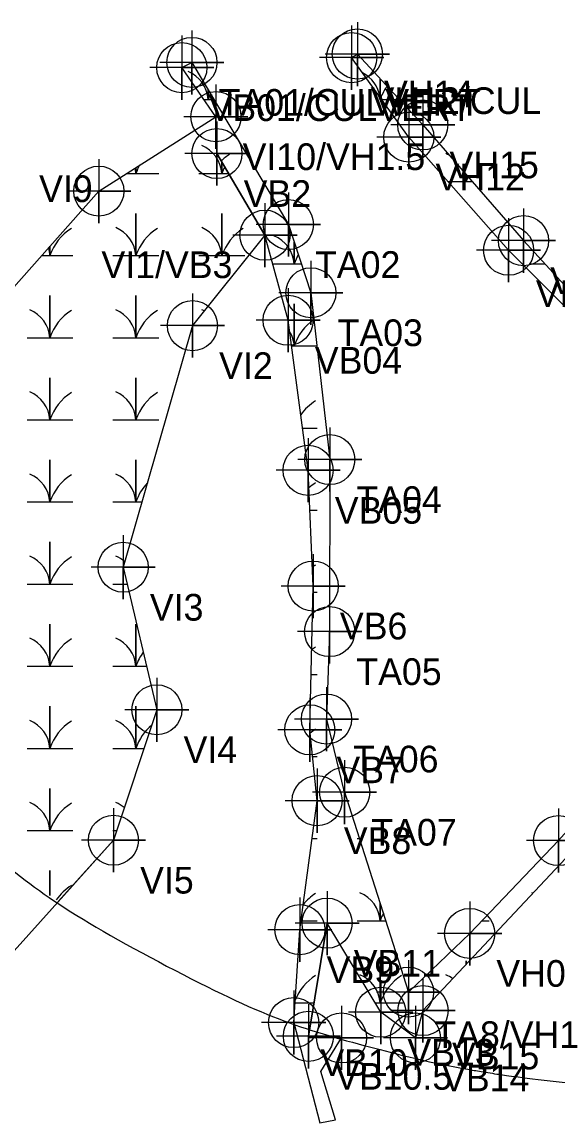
# Model space of a CAD drawing. Extents: x 1253697 to 1278588, y 912189 to 981699.
# Drawn here: x 1259712.5 to 1259913.2, y 913671.5 to 914084.2 of the extents above; entities that cross this region are included whole.
import ezdxf

# ---------------------------------------------------------------- set-up
doc = ezdxf.new("R2010")
doc.units = 0
for name, color, linetype in [('Default', 7, 'Continuous'), ('Exist Environmental Wetland Boundary', 7, 'Continuous'), ('Exist Environmental Wetland Boundary Cogo Comment', 7, 'Continuous'), ('Exist Environmental Wetland Boundary Cogo Point CELL', 7, 'Continuous'), ('Exist Hydro Swamp or Marsh', 7, 'Continuous')]:
    doc.layers.add(name, color=color, linetype=linetype)

msp = doc.modelspace()

# ---------------------------------------------------------------- linework, layer by layer
at = {"layer": 'Default'}
msp.add_open_spline([(1259556.7, 914036.51), (1259560.25, 914004.72), (1259567.65, 913973.52), (1259581.47, 913936.11), (1259584.46, 913928.7), (1259589.29, 913917.73), (1259590.95, 913914.1), (1259594.39, 913906.88), (1259596.17, 913903.3), (1259605.3, 913885.55), (1259613.46, 913871.81), (1259631.36, 913845.43), (1259641.12, 913832.78), (1259654.25, 913817.74), (1259656.92, 913814.77), (1259662.35, 913808.91), (1259665.12, 913806.02), (1259673.53, 913797.48), (1259679.31, 913791.97), (1259708.99, 913765.31), (1259735.26, 913746.91), (1259791.73, 913716.83), (1259821.65, 913705.29), (1259860.33, 913695.53), (1259868.13, 913693.81), (1259879.91, 913691.59), (1259883.85, 913690.91), (1259891.75, 913689.66), (1259895.71, 913689.1), (1259915.52, 913686.6), (1259931.46, 913685.56), (1259963.35, 913685.41), (1259979.3, 913686.3), (1259999.13, 913688.62), (1260003.09, 913689.14), (1260011, 913690.31), (1260014.95, 913690.96), (1260026.75, 913693.07), (1260034.56, 913694.71), (1260073.33, 913704.11), (1260103.37, 913715.37), (1260131.74, 913730.14)], degree=3, dxfattribs=at)
msp.add_open_spline([(1259556.7, 914036.51), (1259560.25, 914004.72), (1259567.65, 913973.52), (1259581.47, 913936.11), (1259584.46, 913928.7), (1259589.29, 913917.73), (1259590.95, 913914.1), (1259594.39, 913906.88), (1259596.17, 913903.3), (1259605.3, 913885.55), (1259613.46, 913871.81), (1259631.36, 913845.43), (1259641.12, 913832.78), (1259654.25, 913817.74), (1259656.92, 913814.77), (1259662.35, 913808.91), (1259665.12, 913806.02), (1259673.53, 913797.48), (1259679.31, 913791.97), (1259708.99, 913765.31), (1259735.26, 913746.91), (1259791.73, 913716.83), (1259821.65, 913705.29), (1259860.33, 913695.53), (1259868.13, 913693.81), (1259879.91, 913691.59), (1259883.85, 913690.91), (1259891.75, 913689.66), (1259895.71, 913689.1), (1259915.52, 913686.6), (1259931.46, 913685.56), (1259963.35, 913685.41), (1259979.3, 913686.3), (1259999.13, 913688.62), (1260003.09, 913689.14), (1260011, 913690.31), (1260014.95, 913690.96), (1260026.75, 913693.07), (1260034.56, 913694.71), (1260073.33, 913704.11), (1260103.37, 913715.37), (1260131.74, 913730.14)], degree=3, dxfattribs=at)
msp.add_open_spline([(1259556.7, 914036.51), (1259560.25, 914004.72), (1259567.65, 913973.52), (1259581.47, 913936.11), (1259584.46, 913928.7), (1259589.29, 913917.73), (1259590.95, 913914.1), (1259594.39, 913906.88), (1259596.17, 913903.3), (1259605.3, 913885.55), (1259613.46, 913871.81), (1259631.36, 913845.43), (1259641.12, 913832.78), (1259654.25, 913817.74), (1259656.92, 913814.77), (1259662.35, 913808.91), (1259665.12, 913806.02), (1259673.53, 913797.48), (1259679.31, 913791.97), (1259708.99, 913765.31), (1259735.26, 913746.91), (1259791.73, 913716.83), (1259821.65, 913705.29), (1259860.33, 913695.53), (1259868.13, 913693.81), (1259879.91, 913691.59), (1259883.85, 913690.91), (1259891.75, 913689.66), (1259895.71, 913689.1), (1259915.52, 913686.6), (1259931.46, 913685.56), (1259963.35, 913685.41), (1259979.3, 913686.3), (1259999.13, 913688.62), (1260003.09, 913689.14), (1260011, 913690.31), (1260014.95, 913690.96), (1260026.75, 913693.07), (1260034.56, 913694.71), (1260073.33, 913704.11), (1260103.37, 913715.37), (1260131.74, 913730.14)], degree=3, dxfattribs=at)
msp.add_open_spline([(1259556.7, 914036.51), (1259560.25, 914004.72), (1259567.65, 913973.52), (1259581.47, 913936.11), (1259584.46, 913928.7), (1259589.29, 913917.73), (1259590.95, 913914.1), (1259594.39, 913906.88), (1259596.17, 913903.3), (1259605.3, 913885.55), (1259613.46, 913871.81), (1259631.36, 913845.43), (1259641.12, 913832.78), (1259654.25, 913817.74), (1259656.92, 913814.77), (1259662.35, 913808.91), (1259665.12, 913806.02), (1259673.53, 913797.48), (1259679.31, 913791.97), (1259708.99, 913765.31), (1259735.26, 913746.91), (1259791.73, 913716.83), (1259821.65, 913705.29), (1259860.33, 913695.53), (1259868.13, 913693.81), (1259879.91, 913691.59), (1259883.85, 913690.91), (1259891.75, 913689.66), (1259895.71, 913689.1), (1259915.52, 913686.6), (1259931.46, 913685.56), (1259963.35, 913685.41), (1259979.3, 913686.3), (1259999.13, 913688.62), (1260003.09, 913689.14), (1260011, 913690.31), (1260014.95, 913690.96), (1260026.75, 913693.07), (1260034.56, 913694.71), (1260073.33, 913704.11), (1260103.37, 913715.37), (1260131.74, 913730.14)], degree=3, dxfattribs=at)
at = {"layer": 'Exist Environmental Wetland Boundary'}
msp.add_line((1259833.08, 913796.02), (1259833.05, 913796.39), dxfattribs=at)
for points in [[(1259821.55, 913872.78), (1259819.64, 913916.16), (1259812.16, 913972.38), (1259803.49, 914004.29), (1259785.5, 914034.88), (1259785.13, 914048.7), (1259772.34, 914067.07), (1259776.13, 914069.05)], [(1259776.13, 914069.05), (1259812.25, 914008.27), (1259820.69, 913982.71), (1259827.77, 913920.17), (1259827.72, 913855.7), (1259826.53, 913822.94), (1259833.08, 913796.02)], [(1259833.05, 913796.39), (1259857.25, 913720.58), (1259880.17, 913742.59), (1259913.48, 913777.37), (1259944.74, 913812.21), (1259972.73, 913844.92), (1259997.95, 913877.57), (1259997.97, 913892.68), (1259965.57, 913919.74), (1259937.73, 913951.47), (1259930.59, 913962.83), (1259894.76, 913998.63), (1259857.31, 914041.09), (1259835.96, 914070.82), (1259838.09, 914072.18), (1259862.64, 914045.58), (1259900.34, 914002.23), (1259933.95, 913965.69), (1259940.95, 913954.08), (1260020.52, 913882.03), (1259977.21, 913806.15), (1259960.36, 913812.12), (1259927.5, 913782.96), (1259862.68, 913713.66)], [(1259660.5, 913810.92), (1259645.32, 913842.91), (1259679.38, 913950.92), (1259741.25, 914020.8), (1259785.13, 914048.7), (1259785.5, 914034.88), (1259803.49, 914004.29), (1259776.31, 913970.38), (1259750.37, 913879.83), (1259763, 913826.42), (1259746.69, 913777.49), (1259726.06, 913754.56)], [(1259814.25, 913709.26), (1259816.57, 913743.99), (1259823.02, 913792.34), (1259820.26, 913818.89), (1259821.55, 913872.78)], [(1259746.69, 913777.49), (1259700.64, 913726.31), (1259645.32, 913842.91)], [(1259814.25, 913709.15), (1259824.09, 913671.54), (1259829.86, 913672.74), (1259824.47, 913690.83), (1259832.18, 913703.41), (1259819.76, 913704.02), (1259826.75, 913746.43)], [(1259862.68, 913713.66), (1259859.84, 913703.42), (1259846.84, 913713.06), (1259826.75, 913746.43), (1259819.76, 913704.02), (1259832.18, 913703.41), (1259832.08, 913703.25)]]:
    msp.add_lwpolyline(points, dxfattribs=at)
at = {"layer": 'Exist Environmental Wetland Boundary Cogo Point CELL'}
for points in [[(1259835.96, 914082.82), (1259835.96, 914058.82), (1259835.96, 914070.82), (1259847.96, 914070.82), (1259823.96, 914070.82)], [(1259838.09, 914084.18), (1259838.09, 914060.18), (1259838.09, 914072.18), (1259850.09, 914072.18), (1259826.09, 914072.18)], [(1259772.34, 914079.07), (1259772.34, 914055.07), (1259772.34, 914067.07), (1259784.34, 914067.07), (1259760.34, 914067.07)], [(1259776.13, 914081.05), (1259776.13, 914057.05), (1259776.13, 914069.05), (1259788.13, 914069.05), (1259764.13, 914069.05)], [(1259785.13, 914060.7), (1259785.13, 914036.7), (1259785.13, 914048.7), (1259797.13, 914048.7), (1259773.13, 914048.7)], [(1259862.61, 914057.59), (1259862.61, 914033.59), (1259862.61, 914045.59), (1259874.61, 914045.59), (1259850.61, 914045.59)], [(1259857.39, 914053.05), (1259857.39, 914029.05), (1259857.39, 914041.05), (1259869.39, 914041.05), (1259845.39, 914041.05)], [(1259785.5, 914046.88), (1259785.5, 914022.88), (1259785.5, 914034.88), (1259797.5, 914034.88), (1259773.5, 914034.88)], [(1259741.25, 914032.8), (1259741.25, 914008.8), (1259741.25, 914020.8), (1259753.25, 914020.8), (1259729.25, 914020.8)], [(1259812.25, 914020.27), (1259812.25, 913996.27), (1259812.25, 914008.27), (1259824.25, 914008.27), (1259800.25, 914008.27)], [(1259803.49, 914016.29), (1259803.49, 913992.29), (1259803.49, 914004.29), (1259815.49, 914004.29), (1259791.49, 914004.29)], [(1259900.34, 914014.23), (1259900.34, 913990.23), (1259900.34, 914002.23), (1259912.34, 914002.23), (1259888.34, 914002.23)], [(1259894.76, 914010.63), (1259894.76, 913986.63), (1259894.76, 913998.63), (1259906.76, 913998.63), (1259882.76, 913998.63)], [(1259820.69, 913994.71), (1259820.69, 913970.71), (1259820.69, 913982.71), (1259832.69, 913982.71), (1259808.69, 913982.71)], [(1259776.31, 913982.38), (1259776.31, 913958.38), (1259776.31, 913970.38), (1259788.31, 913970.38), (1259764.31, 913970.38)], [(1259812.16, 913984.38), (1259812.16, 913960.38), (1259812.16, 913972.38), (1259824.16, 913972.38), (1259800.16, 913972.38)], [(1259827.77, 913932.17), (1259827.77, 913908.17), (1259827.77, 913920.17), (1259839.77, 913920.17), (1259815.77, 913920.17)], [(1259819.64, 913928.16), (1259819.64, 913904.16), (1259819.64, 913916.16), (1259831.64, 913916.16), (1259807.64, 913916.16)], [(1259750.37, 913891.83), (1259750.37, 913867.83), (1259750.37, 913879.83), (1259762.37, 913879.83), (1259738.37, 913879.83)], [(1259821.55, 913884.78), (1259821.55, 913860.78), (1259821.55, 913872.78), (1259833.55, 913872.78), (1259809.55, 913872.78)], [(1259827.72, 913867.7), (1259827.72, 913843.7), (1259827.72, 913855.7), (1259839.72, 913855.7), (1259815.72, 913855.7)], [(1259763, 913838.42), (1259763, 913814.42), (1259763, 913826.42), (1259775, 913826.42), (1259751, 913826.42)], [(1259826.53, 913834.94), (1259826.53, 913810.94), (1259826.53, 913822.94), (1259838.53, 913822.94), (1259814.53, 913822.94)], [(1259820.26, 913830.89), (1259820.26, 913806.89), (1259820.26, 913818.89), (1259832.26, 913818.89), (1259808.26, 913818.89)], [(1259833.33, 913807.51), (1259833.33, 913783.51), (1259833.33, 913795.51), (1259845.33, 913795.51), (1259821.33, 913795.51)], [(1259823.02, 913804.34), (1259823.02, 913780.34), (1259823.02, 913792.34), (1259835.02, 913792.34), (1259811.02, 913792.34)], [(1259746.72, 913789.53), (1259746.72, 913765.53), (1259746.72, 913777.53), (1259758.72, 913777.53), (1259734.72, 913777.53)], [(1259913.48, 913789.37), (1259913.48, 913765.37), (1259913.48, 913777.37), (1259925.48, 913777.37), (1259901.48, 913777.37)], [(1259816.57, 913755.99), (1259816.57, 913731.99), (1259816.57, 913743.99), (1259828.57, 913743.99), (1259804.57, 913743.99)], [(1259826.75, 913758.43), (1259826.75, 913734.43), (1259826.75, 913746.43), (1259838.75, 913746.43), (1259814.75, 913746.43)], [(1259880.17, 913754.59), (1259880.17, 913730.59), (1259880.17, 913742.59), (1259892.17, 913742.59), (1259868.17, 913742.59)], [(1259857.25, 913732.58), (1259857.25, 913708.58), (1259857.25, 913720.58), (1259869.25, 913720.58), (1259845.25, 913720.58)], [(1259846.84, 913725.06), (1259846.84, 913701.06), (1259846.84, 913713.06), (1259858.84, 913713.06), (1259834.84, 913713.06)], [(1259862.68, 913725.66), (1259862.68, 913701.66), (1259862.68, 913713.66), (1259874.68, 913713.66), (1259850.68, 913713.66)], [(1259814.25, 913721.15), (1259814.25, 913697.15), (1259814.25, 913709.15), (1259826.25, 913709.15), (1259802.25, 913709.15)], [(1259819.76, 913716.02), (1259819.76, 913692.02), (1259819.76, 913704.02), (1259831.76, 913704.02), (1259807.76, 913704.02)], [(1259832.18, 913715.41), (1259832.18, 913691.41), (1259832.18, 913703.41), (1259844.18, 913703.41), (1259820.18, 913703.41)], [(1259859.84, 913715.42), (1259859.84, 913691.42), (1259859.84, 913703.42), (1259871.84, 913703.42), (1259847.84, 913703.42)]]:
    msp.add_lwpolyline(points, dxfattribs=at)
for centre in [(1259838.09, 914072.18), (1259776.13, 914069.05), (1259835.96, 914070.82), (1259772.34, 914067.07), (1259785.13, 914048.7), (1259862.61, 914045.59), (1259857.39, 914041.05), (1259785.5, 914034.88), (1259741.25, 914020.8), (1259812.25, 914008.27), (1259803.49, 914004.29), (1259900.34, 914002.23), (1259894.76, 913998.63), (1259820.69, 913982.71), (1259776.31, 913970.38), (1259812.16, 913972.38), (1259827.77, 913920.17), (1259819.64, 913916.16), (1259750.37, 913879.83), (1259821.55, 913872.78), (1259827.72, 913855.7), (1259763, 913826.42), (1259826.53, 913822.94), (1259820.26, 913818.89), (1259833.33, 913795.51), (1259823.02, 913792.34), (1259746.72, 913777.53), (1259913.48, 913777.37), (1259826.75, 913746.43), (1259816.57, 913743.99), (1259880.17, 913742.59), (1259857.25, 913720.58), (1259846.84, 913713.06), (1259862.68, 913713.66), (1259814.25, 913709.15), (1259819.76, 913704.02), (1259832.18, 913703.41), (1259859.84, 913703.42)]:
    msp.add_circle(centre, 9.38, dxfattribs=at)
at = {"layer": 'Exist Hydro Swamp or Marsh'}
for p, q in [((1259846.64, 914055.94), (1259846.64, 914062.91)), ((1259846.64, 914062.91), (1259846.64, 914055.94)), ((1259847.22, 914055.13), (1259853.82, 914055.13)), ((1259902.45, 913993.57), (1259908.31, 913993.57)), ((1259817.53, 913932.01), (1259823.04, 913932.01)), ((1259820.3, 913901.23), (1259823.04, 913901.23)), ((1259746.56, 913873.51), (1259751.87, 913873.51)), ((1259821.5, 913870.45), (1259823.04, 913870.45)), ((1259820.76, 913839.67), (1259823.04, 913839.67)), ((1259821.3, 913808.89), (1259823.04, 913808.89)), ((1259746.56, 913781.17), (1259747.92, 913781.17)), ((1259821.12, 913778.11), (1259823.04, 913778.11)), ((1259838.04, 913778.11), (1259838.89, 913778.11)), ((1259817.02, 913747.33), (1259823.04, 913747.33)), ((1259884.71, 913747.33), (1259887.45, 913747.33)), ((1259814.74, 913716.55), (1259821.82, 913716.55))]:
    msp.add_line(p, q, dxfattribs=at)
for points in [[(1259780.65, 914055.13), (1259782.24, 914055.13), (1259782.24, 914058.76)], [(1259782.24, 914058.76), (1259782.24, 914055.13), (1259784.39, 914055.13)], [(1259778.76, 914027.41), (1259787.36, 914027.41), (1259787.36, 914031.71)], [(1259787.36, 914031.71), (1259787.36, 914027.41), (1259789.89, 914027.41)], [(1259751.64, 914027.41), (1259755.16, 914027.41), (1259755.16, 914029.65)], [(1259755.16, 914029.65), (1259755.16, 914027.41), (1259763.76, 914027.41)], [(1259872.07, 914024.35), (1259878.85, 914024.35), (1259878.85, 914026.94)], [(1259878.85, 914026.94), (1259878.85, 914024.35), (1259881.1, 914024.35)], [(1259746.56, 913996.63), (1259755.16, 913996.63), (1259755.16, 914012.41), (1259755.16, 913996.63), (1259763.76, 913996.63)], [(1259778.76, 913996.63), (1259787.36, 913996.63), (1259787.36, 914012.41), (1259787.36, 913996.63), (1259795.96, 913996.63)], [(1259719.85, 913996.63), (1259722.95, 913996.63), (1259722.95, 914000.14)], [(1259722.95, 914000.14), (1259722.95, 913996.63), (1259731.56, 913996.63)], [(1259806.4, 913993.57), (1259814.44, 913993.57), (1259814.44, 914001.62)], [(1259814.44, 914001.62), (1259814.44, 913993.57), (1259817.1, 913993.57)], [(1259714.35, 913965.85), (1259722.95, 913965.85), (1259722.95, 913981.63), (1259722.95, 913965.85), (1259731.56, 913965.85)], [(1259746.56, 913965.85), (1259755.16, 913965.85), (1259755.16, 913981.63), (1259755.16, 913965.85), (1259763.76, 913965.85)], [(1259813.44, 913962.79), (1259814.44, 913962.79), (1259814.44, 913978.57), (1259814.44, 913962.79), (1259822.94, 913962.79)], [(1259714.35, 913935.07), (1259722.95, 913935.07), (1259722.95, 913950.85), (1259722.95, 913935.07), (1259731.56, 913935.07)], [(1259746.56, 913935.07), (1259755.16, 913935.07), (1259755.16, 913950.85), (1259755.16, 913935.07), (1259763.76, 913935.07)], [(1259714.35, 913904.29), (1259722.95, 913904.29), (1259722.95, 913920.07), (1259722.95, 913904.29), (1259731.56, 913904.29)], [(1259746.56, 913904.29), (1259755.16, 913904.29), (1259755.16, 913920.07), (1259755.16, 913904.29), (1259757.38, 913904.29)], [(1259714.35, 913873.51), (1259722.95, 913873.51), (1259722.95, 913889.29), (1259722.95, 913873.51), (1259731.56, 913873.51)], [(1259714.35, 913842.73), (1259722.95, 913842.73), (1259722.95, 913858.51), (1259722.95, 913842.73), (1259731.56, 913842.73)], [(1259746.56, 913842.73), (1259755.16, 913842.73), (1259755.16, 913858.51), (1259755.16, 913842.73), (1259759.15, 913842.73)], [(1259714.35, 913811.95), (1259722.95, 913811.95), (1259722.95, 913827.73), (1259722.95, 913811.95), (1259731.56, 913811.95)], [(1259746.56, 913811.95), (1259755.16, 913811.95), (1259755.16, 913827.73), (1259755.16, 913811.95), (1259758.18, 913811.95)], [(1259714.35, 913781.17), (1259722.95, 913781.17), (1259722.95, 913796.95), (1259722.95, 913781.17), (1259731.56, 913781.17)], [(1259722.95, 913756.79), (1259722.95, 913766.17), (1259722.95, 913756.79)], [(1259838.04, 913747.33), (1259846.64, 913747.33), (1259846.64, 913753.81)], [(1259846.64, 913753.81), (1259846.64, 913747.33), (1259848.71, 913747.33)], [(1259844.74, 913716.55), (1259846.64, 913716.55), (1259846.64, 913732.33), (1259846.64, 913716.55), (1259855.25, 913716.55)], [(1259878.85, 913730.94), (1259878.85, 913732.33), (1259878.85, 913730.94)]]:
    msp.add_lwpolyline(points, dxfattribs=at)
for centre, radius, start, end in [((1259769.97, 914054.25), 12.3, 4.1403, 67.535), ((1259834.38, 914054.25), 12.3, 8.611, 62.7519), ((1259800.48, 914049.07), 19.22, 154.6617, 161.6222), ((1259864.89, 914049.07), 19.22, 144.7846, 159.9117), ((1259775.09, 914026.52), 12.3, 4.1403, 67.535), ((1259800.48, 914018.29), 19.22, 122.1274, 134.0136), ((1259866.58, 914023.47), 12.3, 61.2787, 67.535), ((1259742.89, 914026.52), 12.3, 4.1403, 13.7341), ((1259773.4, 914021.35), 19.22, 151.598, 161.6222), ((1259805.6, 914021.35), 19.22, 153.4664, 161.6222), ((1259866.58, 914023.47), 12.3, 4.1403, 20.7531), ((1259897.09, 914018.29), 19.22, 155.8969, 161.6222), ((1259742.89, 913995.74), 12.3, 4.1403, 67.535), ((1259775.09, 913995.74), 12.3, 4.1403, 67.535), ((1259741.2, 913990.57), 19.22, 122.1274, 161.6222), ((1259773.4, 913990.57), 19.22, 122.1274, 161.6222), ((1259805.6, 913990.57), 19.22, 122.1274, 161.6222), ((1259802.17, 913992.69), 12.3, 4.1403, 67.535), ((1259710.69, 913995.74), 12.3, 4.1403, 17.8358), ((1259832.68, 913987.51), 19.22, 150.4186, 161.6222), ((1259710.69, 913964.96), 12.3, 4.1403, 67.535), ((1259741.2, 913959.79), 19.22, 122.1274, 161.6222), ((1259742.89, 913964.96), 12.3, 4.1403, 67.535), ((1259773.4, 913959.79), 19.22, 122.1274, 161.6222), ((1259775.09, 913964.96), 12.3, 62.7387, 67.535), ((1259832.68, 913956.73), 19.22, 124.371, 161.6222), ((1259802.17, 913961.9), 12.3, 4.1403, 31.0201), ((1259710.69, 913934.18), 12.3, 4.1403, 67.535), ((1259741.2, 913929.01), 19.22, 122.1274, 161.6222), ((1259742.89, 913934.18), 12.3, 4.1403, 67.535), ((1259773.4, 913929.01), 19.22, 122.1274, 161.6222), ((1259832.68, 913925.95), 19.22, 122.1274, 145.2828), ((1259710.69, 913903.4), 12.3, 4.1403, 67.535), ((1259741.2, 913898.23), 19.22, 122.1274, 161.6222), ((1259742.89, 913903.4), 12.3, 4.1403, 67.535), ((1259773.4, 913898.23), 19.22, 136.6473, 161.6222), ((1259832.68, 913895.17), 19.22, 122.1274, 131.5551), ((1259710.69, 913872.62), 12.3, 4.1403, 67.535), ((1259741.2, 913867.45), 19.22, 122.1274, 161.6222), ((1259742.89, 913872.62), 12.3, 48.9725, 67.535), ((1259832.68, 913864.39), 19.22, 122.1274, 126.5247), ((1259710.69, 913841.84), 12.3, 4.1403, 67.535), ((1259741.2, 913836.67), 19.22, 122.1274, 161.6222), ((1259742.89, 913841.84), 12.3, 4.1403, 67.535), ((1259773.4, 913836.67), 19.22, 143.7777, 161.6222), ((1259832.68, 913833.61), 19.22, 122.1274, 127.4998), ((1259710.69, 913811.06), 12.3, 4.1403, 67.535), ((1259741.2, 913805.89), 19.22, 122.1274, 161.6222), ((1259742.89, 913811.06), 12.3, 4.1403, 67.535), ((1259773.4, 913805.89), 19.22, 129.8907, 161.6222), ((1259832.68, 913802.83), 19.22, 122.1274, 129.7302), ((1259710.69, 913780.28), 12.3, 4.1403, 67.535), ((1259741.2, 913775.11), 19.22, 122.1274, 161.6222), ((1259742.89, 913780.28), 12.3, 50.159, 67.535), ((1259741.2, 913744.33), 19.22, 122.1274, 145.856), ((1259832.68, 913741.27), 19.22, 122.1274, 140.5514), ((1259834.38, 913746.44), 12.3, 4.1403, 67.535), ((1259898.78, 913746.44), 12.3, 65.7793, 67.535), ((1259864.89, 913741.27), 19.22, 152.5836, 161.6222), ((1259832.68, 913710.49), 19.22, 122.1274, 158.4257), ((1259834.38, 913715.66), 12.3, 4.1403, 67.535), ((1259864.89, 913710.49), 19.22, 122.1274, 161.6222), ((1259866.58, 913715.66), 12.3, 53.8341, 67.535)]:
    msp.add_arc(centre, radius, start, end, dxfattribs=at)

# ---------------------------------------------------------------- texts
at = {"layer": 'Exist Environmental Wetland Boundary Cogo Comment'}
for s, p in [('VH14', (1259848.09, 914052.18)), ('VB01/CULVERT', (1259782.34, 914047.07)), ('TA01/CULVERT', (1259786.13, 914049.05)), ('VH12/CUL', (1259843.06, 914049.7)), ('VI10/VH1.5', (1259795.13, 914028.7)), ('VH15', (1259872.61, 914025.59)), ('VH12', (1259867.39, 914021.05)), ('VI9', (1259718.89, 914016.69)), ('VB2', (1259795.5, 914014.88)), ('VI1/VB3', (1259742.23, 913988.2)), ('TA02', (1259822.25, 913988.27)), ('VH16', (1259910.34, 913982.23)), ('VH11', (1259904.96, 913977.38)), ('TA03', (1259830.69, 913962.71)), ('VB04', (1259822.16, 913952.38)), ('VI2', (1259786.31, 913950.38)), ('TA04', (1259837.77, 913900.17)), ('VB05', (1259829.64, 913896.16)), ('VI3', (1259760.37, 913859.83)), ('VB6', (1259831.55, 913852.78)), ('TA05', (1259837.72, 913835.7)), ('VI4', (1259773, 913806.42)), ('TA06', (1259836.53, 913802.94)), ('VB7', (1259830.26, 913798.89)), ('TA07', (1259843.33, 913775.51)), ('VB8', (1259833.02, 913772.34)), ('VI5', (1259756.72, 913757.53)), ('VB11', (1259836.75, 913726.43)), ('VB9', (1259826.57, 913723.99)), ('VH02', (1259890.17, 913722.59)), ('TA8/VH1', (1259866.93, 913699.63)), ('VB13', (1259856.84, 913693.06)), ('VB15', (1259873.55, 913691.63)), ('VB10', (1259824.25, 913689.15)), ('VB10.5', (1259829.76, 913684.02)), ('VB14', (1259869.84, 913683.42))]:
    msp.add_text(s, height=10, dxfattribs=at).set_placement(p)

doc.saveas('drawing.dxf')
